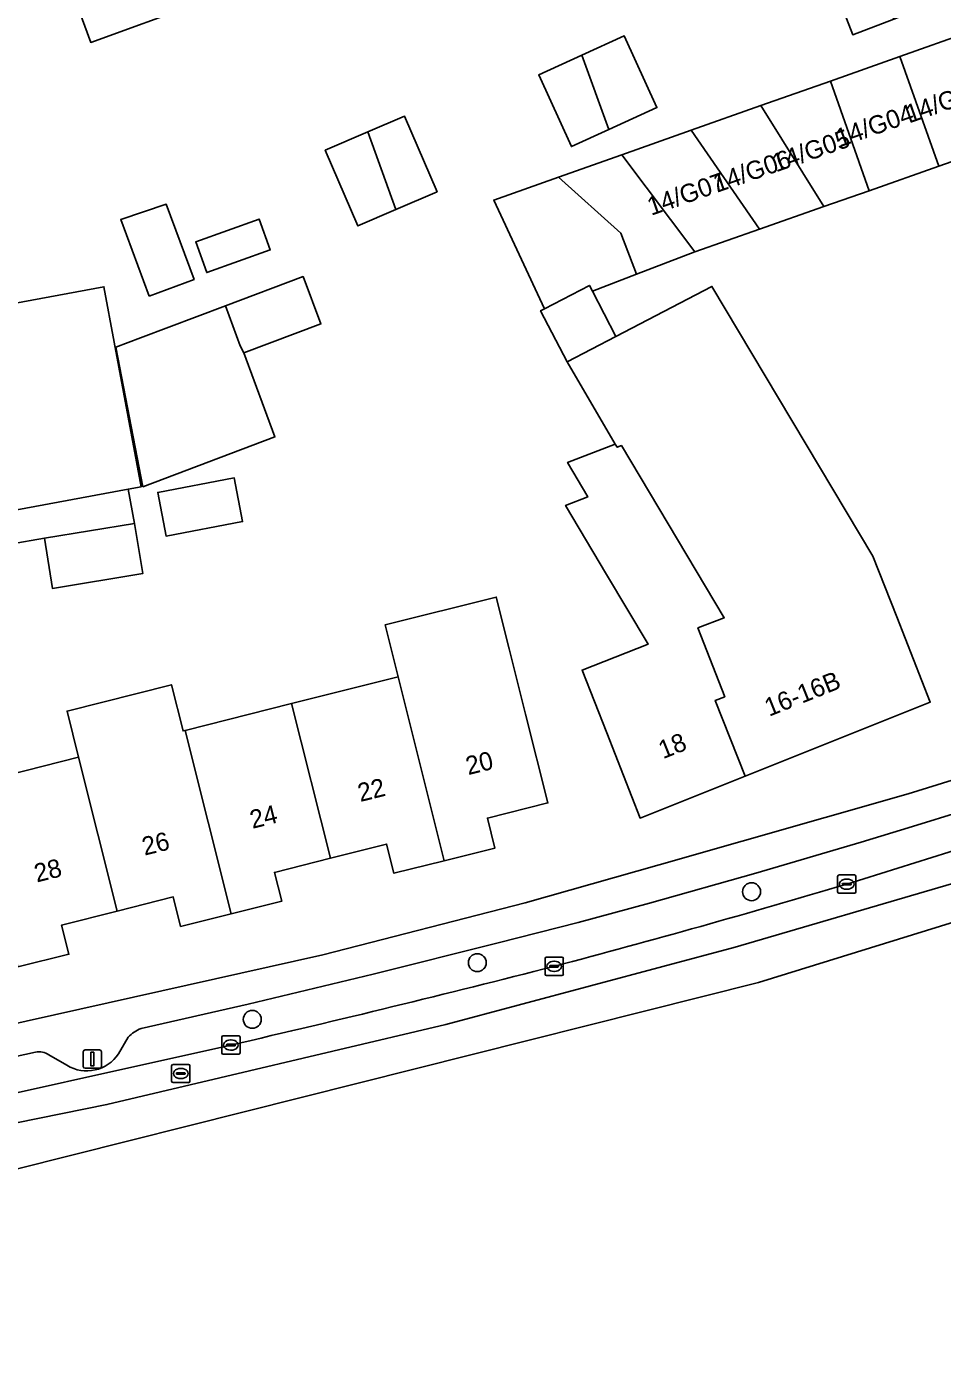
# Model space of a CAD drawing. Extents: x 159217 to 160349, y 381246 to 382172.
# Drawn here: x 159557.9 to 159607.9, y 381310.7 to 381383.9 of the extents above; entities that cross this region are included whole.
import ezdxf

# ---------------------------------------------------------------- set-up
doc = ezdxf.new("R2010")
doc.units = 0
for name, color, linetype in [('IMGEO_Boom', 7, 'Continuous'), ('IMGEO_Erf', 7, 'Continuous'), ('IMGEO_Kolk', 7, 'Continuous'), ('IMGEO_Lichtmast', 7, 'Continuous'), ('IMGEO_Pand', 7, 'Continuous'), ('IMGEO_Pand_nummerreeks', 7, 'Continuous'), ('IMGEO_Parkeervlak_open', 7, 'Continuous'), ('IMGEO_Rijbaan_lokaal_gesloten', 7, 'Continuous'), ('IMGEO_Rioolput', 7, 'Continuous'), ('IMGEO_Voetpad_open', 7, 'Continuous')]:
    doc.layers.add(name, color=color, linetype=linetype)

msp = doc.modelspace()

# ---------------------------------------------------------------- linework, layer by layer
at = {"layer": 'IMGEO_Boom'}
for centre in [(159597.483, 381336.696), (159582.5, 381332.822), (159570.206, 381329.726)]:
    msp.add_circle(centre, 0.489, dxfattribs=at)
at = {"layer": 'IMGEO_Erf'}
for points in [[(159558.696, 381390.481), (159564.621, 381392.635), (159570.419, 381394.743), (159576.248, 381396.862), (159582.091, 381398.986), (159588.118, 381401.177), (159589.826, 381396.478), (159590.805, 381393.786), (159584.777, 381391.595), (159578.935, 381389.471), (159573.106, 381387.352), (159567.308, 381385.244), (159561.383, 381383.09), (159560.404, 381385.782)], [(159601.528, 381387.373), (159603.832, 381388.256), (159606.026, 381389.096), (159607.505, 381385.236), (159605.247, 381384.371), (159603.007, 381383.512)], [(159589.691, 381378.338), (159587.642, 381377.403), (159585.856, 381381.318), (159588.215, 381382.394), (159590.53, 381383.45), (159592.316, 381379.535)], [(159574.194, 381377.198), (159576.515, 381378.202), (159578.515, 381379.066), (159580.301, 381374.935), (159578.057, 381373.965), (159575.98, 381373.067)], [(159564.57, 381369.235), (159563.019, 381373.42), (159565.509, 381374.25), (159567.03, 381370.146)], [(159567.721, 381370.516), (159567.119, 381372.196), (159570.586, 381373.438), (159571.188, 381371.758)], [(159564.229, 381358.819), (159562.76, 381366.438), (159564.107, 381366.947), (159568.739, 381368.696), (159572.984, 381370.299), (159573.958, 381367.719), (159569.752, 381366.131), (159571.441, 381361.542)], [(159565.494, 381356.121), (159565.041, 381358.512), (159569.225, 381359.305), (159569.678, 381356.913)]]:
    msp.add_lwpolyline(points, close=True, dxfattribs=at)
for points in [[(159551.964, 381328.312), (159574.054, 381333.246), (159585.12, 381336.092), (159592.428, 381338.169), (159606.039, 381342.037), (159615.897, 381345.098), (159644.064, 381354.308), (159659.872, 381359.247), (159648.131, 381391.834)], [(159611.517, 381377.656), (159607.712, 381376.324), (159603.908, 381374.993), (159601.435, 381374.128), (159597.909, 381372.895), (159594.384, 381371.661), (159591.202, 381370.429), (159588.792, 381369.496), (159590.076, 381367.029), (159595.32, 381369.759), (159604.116, 381355.035), (159605.418, 381351.716), (159607.243, 381347.061), (159597.125, 381343.011), (159591.395, 381340.718), (159589.57, 381345.373), (159588.225, 381348.802), (159591.827, 381350.215), (159589.561, 381354.032), (159587.324, 381357.8), (159588.533, 381358.268), (159587.435, 381360.147), (159590.038, 381361.154), (159587.415, 381365.644), (159585.961, 381368.436), (159586.174, 381368.547), (159583.396, 381374.478), (159586.943, 381375.732), (159590.39, 381376.951), (159594.19, 381378.294), (159597.991, 381379.638), (159601.791, 381380.981), (159605.591, 381382.325), (159609.391, 381383.668)], [(159541.14, 381365.861), (159562.105, 381369.744), (159562.666, 381366.716), (159564.13, 381358.811), (159563.424, 381358.68), (159563.769, 381356.817), (159564.221, 381354.072), (159559.3, 381353.261), (159558.848, 381356.006), (159556.986, 381355.692)], [(159554.901, 381342.577), (159560.719, 381344.042), (159560.086, 381346.568), (159565.792, 381348.004), (159566.428, 381345.479), (159566.538, 381345.507), (159572.357, 381346.972), (159578.175, 381348.436), (159577.465, 381351.27), (159583.535, 381352.791), (159584.243, 381349.964), (159585.14, 381346.4), (159586.361, 381341.551), (159583.054, 381340.718), (159583.465, 381339.084), (159580.692, 381338.391), (159577.941, 381337.704), (159577.541, 381339.296), (159574.474, 381338.524), (159571.419, 381337.755), (159571.816, 381336.179), (159569.049, 381335.49), (159566.292, 381334.803), (159565.886, 381336.415), (159562.823, 381335.644), (159559.785, 381334.879), (159560.187, 381333.28), (159557.403, 381332.588)]]:
    msp.add_lwpolyline(points, dxfattribs=at)
at = {"layer": 'IMGEO_Kolk'}
for p, q in [((159602.182, 381336.685), (159602.182, 381337.537)), ((159602.257, 381337.611), (159603.109, 381337.611)), ((159602.67, 381337.391), (159602.695, 381337.391)), ((159603.183, 381337.537), (159603.183, 381336.685)), ((159603.109, 381336.611), (159602.257, 381336.611)), ((159602.441, 381337.105), (159602.441, 381337.117)), ((159602.879, 381337.068), (159602.481, 381337.068)), ((159602.484, 381337.154), (159602.882, 381337.154)), ((159602.693, 381336.831), (159602.668, 381336.831)), ((159602.925, 381337.117), (159602.925, 381337.105)), ((159586.198, 381332.195), (159586.198, 381333.047)), ((159586.273, 381333.121), (159587.125, 381333.121)), ((159586.686, 381332.901), (159586.711, 381332.901)), ((159587.199, 381333.047), (159587.199, 381332.195)), ((159587.125, 381332.121), (159586.273, 381332.121)), ((159586.457, 381332.615), (159586.457, 381332.627)), ((159586.895, 381332.578), (159586.497, 381332.578)), ((159586.5, 381332.664), (159586.898, 381332.664)), ((159586.709, 381332.341), (159586.684, 381332.341)), ((159586.941, 381332.627), (159586.941, 381332.615)), ((159568.536, 381327.895), (159568.536, 381328.747)), ((159568.611, 381328.821), (159569.463, 381328.821)), ((159569.024, 381328.601), (159569.049, 381328.601)), ((159569.537, 381328.747), (159569.537, 381327.895)), ((159569.463, 381327.821), (159568.611, 381327.821)), ((159568.795, 381328.315), (159568.795, 381328.327)), ((159569.233, 381328.278), (159568.835, 381328.278)), ((159568.838, 381328.364), (159569.236, 381328.364)), ((159569.047, 381328.041), (159569.022, 381328.041)), ((159569.279, 381328.327), (159569.279, 381328.315))]:
    msp.add_line(p, q, dxfattribs=at)
for points in [[(159602.182, 381336.685), (159602.182, 381337.537)], [(159602.257, 381337.611), (159603.109, 381337.611)], [(159603.183, 381337.537), (159603.183, 381336.685)], [(159603.109, 381336.611), (159602.257, 381336.611)], [(159586.198, 381332.195), (159586.198, 381333.047)], [(159586.273, 381333.121), (159587.125, 381333.121)], [(159587.199, 381333.047), (159587.199, 381332.195)], [(159587.125, 381332.121), (159586.273, 381332.121)], [(159568.536, 381327.895), (159568.536, 381328.747)], [(159568.611, 381328.821), (159569.463, 381328.821)], [(159569.537, 381328.747), (159569.537, 381327.895)], [(159569.463, 381327.821), (159568.611, 381327.821)]]:
    msp.add_lwpolyline(points, dxfattribs=at)
for centre, radius, start, end in [((159602.259, 381337.535), 0.0765, 91.55205, 178.44795), ((159602.259, 381337.535), 0.0765, 91.55205, 178.44795), ((159603.107, 381337.535), 0.0765, 1.55205, 88.44795), ((159603.107, 381337.535), 0.0765, 1.55205, 88.44795), ((159602.259, 381336.687), 0.0765, 181.55205, 268.44795), ((159602.259, 381336.687), 0.0765, 181.55205, 268.44795), ((159602.481, 381337.114), 0.0403, 85.87752, 175.75265), ((159602.478, 381337.104), 0.0366, 178.93798, 274.71019), ((159602.882, 381337.111), 0.043, 264.86636, 352.45326), ((159602.886, 381337.116), 0.0386, 1.73085, 96.63898), ((159603.107, 381336.687), 0.0765, 271.55205, 358.44795), ((159603.107, 381336.687), 0.0765, 271.55205, 358.44795), ((159586.275, 381333.045), 0.0765, 91.55205, 178.44795), ((159586.275, 381333.045), 0.0765, 91.55205, 178.44795), ((159587.123, 381333.045), 0.0765, 1.55205, 88.44795), ((159587.123, 381333.045), 0.0765, 1.55205, 88.44795), ((159586.275, 381332.197), 0.0765, 181.55205, 268.44795), ((159586.275, 381332.197), 0.0765, 181.55205, 268.44795), ((159586.497, 381332.624), 0.0403, 85.87752, 175.75265), ((159586.494, 381332.614), 0.0366, 178.93798, 274.71019), ((159586.898, 381332.621), 0.043, 264.86636, 352.45326), ((159586.902, 381332.626), 0.0386, 1.73085, 96.63898), ((159587.123, 381332.197), 0.0765, 271.55205, 358.44795), ((159587.123, 381332.197), 0.0765, 271.55205, 358.44795), ((159568.613, 381328.745), 0.0765, 91.55205, 178.44795), ((159568.613, 381328.745), 0.0765, 91.55205, 178.44795), ((159569.461, 381328.745), 0.0765, 1.55205, 88.44795), ((159569.461, 381328.745), 0.0765, 1.55205, 88.44795), ((159568.613, 381327.897), 0.0765, 181.55205, 268.44795), ((159568.613, 381327.897), 0.0765, 181.55205, 268.44795), ((159568.835, 381328.324), 0.0403, 85.87752, 175.75265), ((159568.832, 381328.314), 0.0366, 178.93798, 274.71019), ((159569.236, 381328.321), 0.043, 264.86636, 352.45326), ((159569.24, 381328.326), 0.0386, 1.73085, 96.63898), ((159569.461, 381327.897), 0.0765, 271.55205, 358.44795), ((159569.461, 381327.897), 0.0765, 271.55205, 358.44795)]:
    msp.add_arc(centre, radius, start, end, dxfattribs=at)
for centre, major_axis, ratio, start_param, end_param in [((159602.669, 381337.111), (-0.387, 0.002), 0.722429, 4.712389, 7.853982), ((159602.694, 381337.111), (-0.39, 0.002), 0.717154, 1.570796, 4.712389), ((159586.685, 381332.621), (-0.387, 0.002), 0.722429, 4.712389, 7.853982), ((159586.71, 381332.621), (-0.39, 0.002), 0.717154, 1.570796, 4.712389), ((159569.023, 381328.321), (-0.387, 0.002), 0.722429, 4.712389, 7.853982), ((159569.048, 381328.321), (-0.39, 0.002), 0.717154, 1.570796, 4.712389)]:
    msp.add_ellipse(centre, major_axis=major_axis, ratio=ratio, start_param=start_param, end_param=end_param, dxfattribs=at)
at = {"layer": 'IMGEO_Lichtmast'}
for p, q in [((159560.972, 381327.155), (159560.972, 381327.955)), ((159560.972, 381327.955), (159560.972, 381327.155)), ((159561.072, 381328.055), (159561.862, 381328.055)), ((159561.862, 381328.055), (159561.072, 381328.055)), ((159561.962, 381327.955), (159561.962, 381327.155)), ((159561.962, 381327.155), (159561.962, 381327.955)), ((159561.862, 381327.055), (159561.072, 381327.055)), ((159561.072, 381327.055), (159561.862, 381327.055))]:
    msp.add_line(p, q, dxfattribs=at)
msp.add_lwpolyline([(159561.392, 381327.93), (159561.542, 381327.93), (159561.542, 381327.18), (159561.392, 381327.18), (159561.392, 381327.93)], dxfattribs=at)
for centre, start, end in [((159561.072, 381327.955), 90, 180), ((159561.072, 381327.955), 90, 180), ((159561.862, 381327.955), 0, 90), ((159561.862, 381327.955), 360, 90), ((159561.072, 381327.155), 180, 270), ((159561.072, 381327.155), 180, 270), ((159561.862, 381327.155), 270, 0), ((159561.862, 381327.155), 270, 0)]:
    msp.add_arc(centre, 0.1, start, end, dxfattribs=at)
at = {"layer": 'IMGEO_Pand'}
for points in [[(159564.621, 381392.635), (159558.696, 381390.481), (159560.404, 381385.782), (159561.383, 381383.09), (159567.308, 381385.244)], [(159605.247, 381384.371), (159603.832, 381388.256), (159601.528, 381387.373), (159603.007, 381383.512)], [(159589.691, 381378.338), (159592.316, 381379.535), (159590.53, 381383.45), (159588.215, 381382.394)], [(159605.591, 381382.325), (159607.712, 381376.324), (159611.517, 381377.656), (159609.391, 381383.668)], [(159589.691, 381378.338), (159588.215, 381382.394), (159585.856, 381381.318), (159587.642, 381377.403)], [(159601.791, 381380.981), (159603.908, 381374.993), (159607.712, 381376.324), (159605.591, 381382.325)], [(159601.791, 381380.981), (159597.991, 381379.638), (159601.435, 381374.128), (159603.908, 381374.993)], [(159562.666, 381366.716), (159562.105, 381369.744), (159541.14, 381365.861), (159536.609, 381367.972), (159539.953, 381372.797), (159532.79, 381377.763), (159529.273, 381380.201), (159516.476, 381367.663), (159514.351, 381361.118), (159516.521, 381349.996), (159543.311, 381354.956), (159563.424, 381358.68), (159564.13, 381358.811)], [(159578.057, 381373.965), (159580.301, 381374.935), (159578.515, 381379.066), (159576.515, 381378.202)], [(159601.435, 381374.128), (159597.991, 381379.638), (159594.19, 381378.294), (159597.909, 381372.895)], [(159578.057, 381373.965), (159576.515, 381378.202), (159574.194, 381377.198), (159575.98, 381373.067)], [(159594.19, 381378.294), (159590.39, 381376.951), (159594.384, 381371.661), (159597.909, 381372.895)], [(159590.39, 381376.951), (159586.943, 381375.732), (159590.336, 381372.667), (159591.202, 381370.429), (159594.384, 381371.661)], [(159591.202, 381370.429), (159590.336, 381372.667), (159586.943, 381375.732), (159583.396, 381374.478), (159586.174, 381368.547), (159588.622, 381369.822), (159588.792, 381369.496)], [(159564.57, 381369.235), (159567.03, 381370.146), (159565.509, 381374.25), (159563.019, 381373.42)], [(159571.188, 381371.758), (159570.586, 381373.438), (159567.119, 381372.196), (159567.721, 381370.516)], [(159568.739, 381368.696), (159569.538, 381366.525), (159569.752, 381366.131), (159573.958, 381367.719), (159572.984, 381370.299)], [(159590.076, 381367.029), (159588.792, 381369.496), (159588.622, 381369.822), (159586.174, 381368.547), (159585.961, 381368.436), (159587.415, 381365.644)], [(159590.076, 381367.029), (159587.415, 381365.644), (159590.038, 381361.154), (159590.141, 381360.978), (159590.375, 381361.069), (159595.988, 381351.668), (159594.549, 381351.104), (159596.022, 381347.351), (159595.501, 381347.146), (159597.125, 381343.011), (159607.243, 381347.061), (159605.418, 381351.716), (159604.116, 381355.035), (159595.32, 381369.759)], [(159569.538, 381366.525), (159568.739, 381368.696), (159564.107, 381366.947), (159562.76, 381366.438), (159564.229, 381358.819), (159571.441, 381361.542), (159569.752, 381366.131)], [(159597.125, 381343.011), (159595.501, 381347.146), (159596.022, 381347.351), (159594.549, 381351.104), (159595.988, 381351.668), (159590.375, 381361.069), (159590.141, 381360.978), (159590.038, 381361.154), (159587.435, 381360.147), (159588.533, 381358.268), (159587.324, 381357.8), (159589.561, 381354.032), (159591.827, 381350.215), (159588.225, 381348.802), (159589.57, 381345.373), (159591.395, 381340.718)], [(159569.225, 381359.305), (159565.041, 381358.512), (159565.494, 381356.121), (159569.678, 381356.913)], [(159563.769, 381356.817), (159558.848, 381356.006), (159559.3, 381353.261), (159564.221, 381354.072)], [(159578.175, 381348.436), (159580.692, 381338.391), (159583.465, 381339.084), (159583.054, 381340.718), (159586.361, 381341.551), (159585.14, 381346.4), (159584.243, 381349.964), (159583.535, 381352.791), (159577.465, 381351.27)], [(159578.175, 381348.436), (159572.357, 381346.972), (159574.474, 381338.524), (159577.541, 381339.296), (159577.941, 381337.704), (159580.692, 381338.391)], [(159566.538, 381345.507), (159566.428, 381345.479), (159565.792, 381348.004), (159560.086, 381346.568), (159560.719, 381344.042), (159562.823, 381335.644), (159565.886, 381336.415), (159566.292, 381334.803), (159569.049, 381335.49)], [(159574.474, 381338.524), (159572.357, 381346.972), (159566.538, 381345.507), (159569.049, 381335.49), (159571.816, 381336.179), (159571.419, 381337.755)], [(159557.403, 381332.588), (159560.187, 381333.28), (159559.785, 381334.879), (159562.823, 381335.644), (159560.719, 381344.042), (159554.901, 381342.577)]]:
    msp.add_lwpolyline(points, close=True, dxfattribs=at)
at = {"layer": 'IMGEO_Parkeervlak_open'}
for points in [[(159680.344, 381363.962), (159662.183, 381358.157), (159655.535, 381355.979), (159614.423, 381342.77), (159606.274, 381340.259), (159603.47, 381339.41), (159597.709, 381337.709), (159591.908, 381336.078), (159588.003, 381335.023), (159583.637, 381333.899), (159576.804, 381332.201), (159569.981, 381330.559), (159564.135, 381329.22)], [(159602.68, 381337.11), (159624.972, 381344.11), (159644.896, 381350.482), (159663.099, 381356.339), (159680.736, 381361.998), (159684.191, 381363.115)], [(159563.434, 381328.751), (159562.893, 381327.848)], [(159485.358, 381313.226), (159489.674, 381313.896), (159497.817, 381315.155), (159500, 381315.498), (159506.857, 381316.574), (159517.643, 381318.332), (159528.265, 381320.125), (159539.279, 381322.108), (159551.002, 381324.301), (159569.033, 381328.32)], [(159558.36, 381327.941), (159554.437, 381327.074)], [(159560.078, 381327.216), (159559.087, 381327.782)]]:
    msp.add_lwpolyline(points, dxfattribs=at)
for centre, radius, start, end in [((159444.94, 381867.986), 553.815, 284.83052, 286.54834), ((159391.377, 382096.456), 788.413, 283.022532, 284.343591), ((159564.636, 381327.712), 1.589, 108.39027, 139.17828), ((159558.529, 381326.973), 0.983, 55.41608, 99.91044), ((159561.162, 381328.974), 2.065, 238.35296, 326.95453)]:
    msp.add_arc(centre, radius, start, end, dxfattribs=at)
at = {"layer": 'IMGEO_Rijbaan_lokaal_gesloten'}
for points in [[(159679.743, 381360.022), (159684.646, 381361.669), (159684.191, 381363.115), (159680.736, 381361.998), (159663.099, 381356.339), (159644.896, 381350.482), (159624.972, 381344.11), (159602.68, 381337.11)], [(159569.033, 381328.32), (159551.002, 381324.301), (159539.279, 381322.108), (159528.265, 381320.125), (159517.643, 381318.332), (159506.857, 381316.574), (159500, 381315.498), (159497.817, 381315.155), (159489.674, 381313.896), (159485.358, 381313.226), (159485.62, 381311.465), (159507.449, 381315.012), (159527.872, 381318.468), (159545.992, 381321.771), (159562.269, 381325.074), (159580.773, 381329.452), (159596.59, 381333.677), (159608.414, 381337.133), (159637.283, 381346.273), (159679.743, 381360.022)]]:
    msp.add_lwpolyline(points, dxfattribs=at)
msp.add_lwpolyline([(159485.73, 381310.724), (159554.111, 381320.745), (159597.865, 381331.733), (159670.766, 381354.293), (159685.204, 381359.893), (159685.204, 381359.893), (159684.646, 381361.669), (159679.743, 381360.022), (159637.283, 381346.273), (159608.414, 381337.133), (159596.59, 381333.677), (159580.773, 381329.452), (159562.269, 381325.074), (159545.992, 381321.771), (159527.872, 381318.468), (159507.449, 381315.012), (159485.62, 381311.465)], close=True, dxfattribs=at)
for centre, radius, start, end in [((159444.94, 381867.986), 553.815, 284.83052, 286.54834), ((159391.377, 382096.456), 788.413, 283.022532, 284.343591)]:
    msp.add_arc(centre, radius, start, end, dxfattribs=at)
at = {"layer": 'IMGEO_Rioolput'}
for p, q in [((159565.8, 381326.341), (159565.8, 381327.193)), ((159565.875, 381327.267), (159566.727, 381327.267)), ((159566.288, 381327.047), (159566.313, 381327.047)), ((159566.801, 381327.193), (159566.801, 381326.341)), ((159566.727, 381326.267), (159565.875, 381326.267)), ((159566.059, 381326.761), (159566.059, 381326.773)), ((159566.497, 381326.724), (159566.099, 381326.724)), ((159566.102, 381326.81), (159566.5, 381326.81)), ((159566.311, 381326.487), (159566.286, 381326.487)), ((159566.543, 381326.773), (159566.543, 381326.761))]:
    msp.add_line(p, q, dxfattribs=at)
for points in [[(159565.8, 381326.341), (159565.8, 381327.193)], [(159565.875, 381327.267), (159566.727, 381327.267)], [(159566.801, 381327.193), (159566.801, 381326.341)], [(159566.727, 381326.267), (159565.875, 381326.267)]]:
    msp.add_lwpolyline(points, dxfattribs=at)
for centre, radius, start, end in [((159565.877, 381327.191), 0.0765, 91.55205, 178.44795), ((159565.877, 381327.191), 0.0765, 91.55205, 178.44795), ((159566.725, 381327.191), 0.0765, 1.55205, 88.44795), ((159566.725, 381327.191), 0.0765, 1.55205, 88.44795), ((159565.877, 381326.343), 0.0765, 181.55205, 268.44795), ((159565.877, 381326.343), 0.0765, 181.55205, 268.44795), ((159566.099, 381326.77), 0.0403, 85.87752, 175.75265), ((159566.096, 381326.76), 0.0366, 178.93798, 274.71019), ((159566.5, 381326.767), 0.043, 264.86636, 352.45326), ((159566.504, 381326.772), 0.0386, 1.73085, 96.63898), ((159566.725, 381326.343), 0.0765, 271.55205, 358.44795), ((159566.725, 381326.343), 0.0765, 271.55205, 358.44795)]:
    msp.add_arc(centre, radius, start, end, dxfattribs=at)
for centre, major_axis, ratio, start_param, end_param in [((159566.287, 381326.767), (-0.387, 0.002), 0.722429, 4.712389, 7.853982), ((159566.312, 381326.767), (-0.39, 0.002), 0.717154, 1.570796, 4.712389)]:
    msp.add_ellipse(centre, major_axis=major_axis, ratio=ratio, start_param=start_param, end_param=end_param, dxfattribs=at)
at = {"layer": 'IMGEO_Voetpad_open'}
for points in [[(159687.693, 381367.881), (159681.512, 381366.219), (159661.303, 381359.697), (159661.075, 381359.623), (159659.872, 381359.247), (159644.064, 381354.308), (159615.897, 381345.098), (159606.039, 381342.037), (159592.428, 381338.169), (159585.12, 381336.092), (159574.054, 381333.246), (159551.964, 381328.312)], [(159564.135, 381329.22), (159569.981, 381330.559), (159576.804, 381332.201), (159583.637, 381333.899), (159588.003, 381335.023), (159591.908, 381336.078), (159597.709, 381337.709), (159603.47, 381339.41), (159606.274, 381340.259), (159614.423, 381342.77), (159655.535, 381355.979), (159662.183, 381358.157), (159680.344, 381363.962)], [(159551.964, 381328.312), (159550.997, 381332.752), (159549.776, 381337.601), (159548.903, 381341.067), (159546.672, 381351.044), (159546.186, 381353.757), (159552.197, 381354.834), (159556.986, 381355.692), (159558.848, 381356.006), (159563.769, 381356.817), (159563.424, 381358.68), (159543.311, 381354.956), (159516.521, 381349.996), (159514.351, 381361.118)], [(159562.893, 381327.848), (159563.434, 381328.751)], [(159554.437, 381327.074), (159558.36, 381327.941)], [(159559.087, 381327.782), (159560.078, 381327.216)]]:
    msp.add_lwpolyline(points, dxfattribs=at)
for centre, radius, start, end in [((159564.636, 381327.712), 1.589, 108.39027, 139.17828), ((159558.529, 381326.973), 0.983, 55.41608, 99.91044), ((159561.162, 381328.974), 2.065, 238.35296, 326.95453)]:
    msp.add_arc(centre, radius, start, end, dxfattribs=at)

# ---------------------------------------------------------------- texts
at = {"layer": 'IMGEO_Pand_nummerreeks'}
for s, rotation, p in [('14/G03', 19.27389, (159606.111, 381378.668)), ('14/G04', 19.27389, (159602.292, 381377.358)), ('14/G05', 19.27389, (159598.816, 381375.99)), ('14/G06', 19.27389, (159595.601, 381374.877)), ('14/G07', 19.27389, (159591.999, 381373.618)), ('16-16B', 21.81508, (159598.44, 381346.252)), ('18', 21.81003, (159592.645, 381343.932)), ('20', 13.97218, (159582.007, 381343.065)), ('22', 13.97218, (159576.107, 381341.596)), ('24', 13.97218, (159570.216, 381340.131)), ('26', 13.97444, (159564.322, 381338.664)), ('28', 13.97218, (159558.431, 381337.199))]:
    msp.add_text(s, height=1, rotation=rotation, dxfattribs=at).set_placement(p)

doc.saveas('drawing.dxf')
